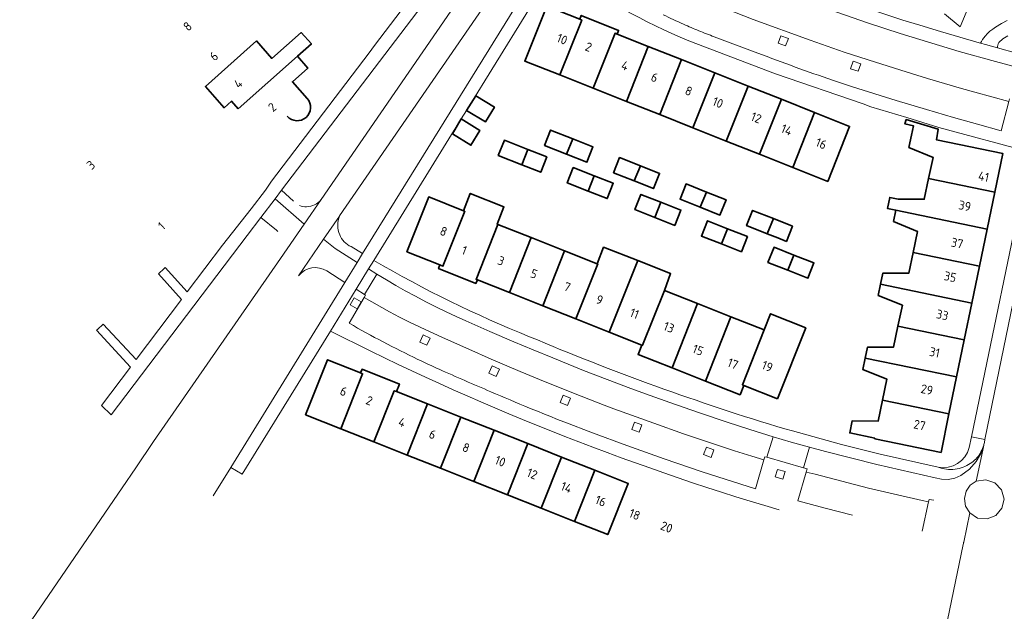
# Model space of a CAD drawing. Extents: x 150256 to 156914, y 461459 to 469481.
# Tile 518 of 656: x 153994 to 154143, y 467653 to 467742. Entities that reach past the tile are written whole.
import ezdxf
from ezdxf.enums import TextEntityAlignment as Align

# ---------------------------------------------------------------- set-up
doc = ezdxf.new("R2010")
doc.units = 0
doc.header["$LTSCALE"] = 0.75
for name, color, linetype, lineweight in [('B-RO-GR-BEPLANTING_CULTUUR_BODEMBEDEKKER-GV', 251, 'CONTINUOUS', 18), ('B-RO-GR-GROENVOORZIENING-GV', 251, 'CONTINUOUS', 18), ('B-RO-OG-BEBOUWING-GV', 6, 'CONTINUOUS', 35), ('B-RO-OG-BEBOUWING-T18', 1, 'CONTINUOUS', 18), ('B-RO-OG-TERREIN_CULTUURSCHEIDING-GV', 251, 'CONTINUOUS', 18), ('B-RO-VH-VERHARDING_ASFALT-GV', 251, 'CONTINUOUS', 18), ('B-RO-VH-VERHARDING_BETONSTRAATSTEEN-GV', 251, 'CONTINUOUS', 18), ('B-RO-VH-VERHARDING_TEGEL-GV', 251, 'CONTINUOUS', 18)]:
    doc.layers.add(name, color=color, linetype=linetype, lineweight=lineweight)
doc.styles.add('NLCS-ISO-M200-T18', font='NLCS-ISO.ttf', dxfattribs={"height": 360})

msp = doc.modelspace()

# ---------------------------------------------------------------- linework, layer by layer
at = {"layer": 'B-RO-GR-BEPLANTING_CULTUUR_BODEMBEDEKKER-GV'}
for points in [[(154124.719, 467742.836), (154127.572, 467741.902), (154130.122, 467741.1), (154133.232, 467740.155), (154136.161, 467739.294), (154139.098, 467738.459), (154139.295, 467738.408), (154139.45, 467738.67), (154139.6, 467738.94), (154139.76, 467739.21), (154139.96, 467739.47), (154140.33, 467739.86), (154140.71, 467740.2), (154141.12, 467740.51), (154141.56, 467740.82), (154142.43, 467741.37), (154143.3, 467741.85)], [(154124.719, 467742.836), (154127.572, 467741.902), (154130.122, 467741.1), (154133.232, 467740.155), (154136.161, 467739.294), (154139.098, 467738.459), (154139.295, 467738.408), (154139.45, 467738.67), (154139.6, 467738.94), (154139.76, 467739.21), (154139.96, 467739.47), (154140.33, 467739.86), (154140.71, 467740.2), (154141.12, 467740.51), (154141.56, 467740.82), (154142.43, 467741.37), (154143.3, 467741.85)], [(154137.39, 467743.616), (154136.203, 467740.869), (154133.826, 467742.851)], [(154137.39, 467743.616), (154136.203, 467740.869), (154133.826, 467742.851)]]:
    msp.add_lwpolyline(points, dxfattribs=at)
at = {"layer": 'B-RO-GR-GROENVOORZIENING-GV'}
for points in [[(154108.76, 467738.414), (154109.885, 467737.995), (154110.304, 467739.12), (154109.18, 467739.539)], [(154108.76, 467738.414), (154109.885, 467737.995), (154110.304, 467739.12), (154109.18, 467739.539)], [(154119.69, 467734.551), (154120.826, 467734.162), (154121.214, 467735.298), (154120.079, 467735.686)], [(154119.69, 467734.551), (154120.826, 467734.162), (154121.214, 467735.298), (154120.079, 467735.686)], [(154044.201, 467698.93), (154045.241, 467698.331), (154045.839, 467699.373), (154044.799, 467699.97)], [(154044.201, 467698.93), (154045.241, 467698.331), (154045.839, 467699.373), (154044.799, 467699.97)], [(154054.698, 467693.303), (154055.788, 467692.802), (154056.289, 467693.894), (154055.199, 467694.394)], [(154054.698, 467693.303), (154055.788, 467692.802), (154056.289, 467693.894), (154055.199, 467694.394)], [(154065.139, 467688.622), (154066.23, 467688.12), (154066.731, 467689.212), (154065.641, 467689.712)], [(154065.139, 467688.622), (154066.23, 467688.12), (154066.731, 467689.212), (154065.641, 467689.712)], [(154075.854, 467684.168), (154076.963, 467683.71), (154077.421, 467684.82), (154076.312, 467685.278)], [(154075.854, 467684.168), (154076.963, 467683.71), (154077.421, 467684.82), (154076.312, 467685.278)], [(154086.667, 467680.093), (154087.792, 467679.677), (154088.208, 467680.803), (154087.083, 467681.218)], [(154086.667, 467680.093), (154087.792, 467679.677), (154088.208, 467680.803), (154087.083, 467681.218)], [(154097.51, 467676.31), (154098.635, 467675.894), (154099.051, 467677.021), (154097.926, 467677.436)], [(154097.51, 467676.31), (154098.635, 467675.894), (154099.051, 467677.021), (154097.926, 467677.436)], [(154108.314, 467672.933), (154109.466, 467672.596), (154109.802, 467673.749), (154108.651, 467674.085)], [(154108.314, 467672.933), (154109.466, 467672.596), (154109.802, 467673.749), (154108.651, 467674.085)]]:
    msp.add_lwpolyline(points, close=True, dxfattribs=at)
at = {"layer": 'B-RO-OG-BEBOUWING-GV'}
for points in [[(154075.836, 467733.609), (154079.131, 467741.897), (154078.821, 467742.021), (154073.857, 467744.009), (154070.547, 467735.711)], [(154075.836, 467733.609), (154079.131, 467741.897), (154078.821, 467742.021), (154073.857, 467744.009), (154070.547, 467735.711)], [(154078.821, 467742.021), (154079.131, 467741.897), (154075.836, 467733.609), (154080.854, 467731.614), (154084.153, 467739.912), (154084.473, 467739.785), (154084.702, 467740.344), (154079.047, 467742.587)], [(154078.821, 467742.021), (154079.131, 467741.897), (154075.836, 467733.609), (154080.854, 467731.614), (154084.153, 467739.912), (154084.473, 467739.785), (154084.702, 467740.344), (154079.047, 467742.587)], [(154027.318, 467728.507), (154036.243, 467736.433), (154038.349, 467738.303), (154036.81, 467740.009), (154032.385, 467736.101), (154030.054, 467738.739), (154022.374, 467731.844), (154025.179, 467728.667), (154026.301, 467729.658)], [(154027.318, 467728.507), (154036.243, 467736.433), (154038.349, 467738.303), (154036.81, 467740.009), (154032.385, 467736.101), (154030.054, 467738.739), (154022.374, 467731.844), (154025.179, 467728.667), (154026.301, 467729.658)], [(154080.854, 467731.614), (154085.873, 467729.619), (154089.172, 467737.918), (154084.473, 467739.785), (154084.153, 467739.912)], [(154080.854, 467731.614), (154085.873, 467729.619), (154089.172, 467737.918), (154084.473, 467739.785), (154084.153, 467739.912)], [(154090.891, 467727.625), (154094.19, 467735.924), (154089.172, 467737.918), (154085.873, 467729.619)], [(154090.891, 467727.625), (154094.19, 467735.924), (154089.172, 467737.918), (154085.873, 467729.619)], [(154094.19, 467735.924), (154090.891, 467727.625), (154095.909, 467725.63), (154099.208, 467733.93)], [(154094.19, 467735.924), (154090.891, 467727.625), (154095.909, 467725.63), (154099.208, 467733.93)], [(154095.909, 467725.63), (154100.927, 467723.636), (154104.227, 467731.936), (154099.208, 467733.93)], [(154095.909, 467725.63), (154100.927, 467723.636), (154104.227, 467731.936), (154099.208, 467733.93)], [(154104.227, 467731.936), (154100.927, 467723.636), (154105.946, 467721.641), (154109.245, 467729.942)], [(154104.227, 467731.936), (154100.927, 467723.636), (154105.946, 467721.641), (154109.245, 467729.942)], [(154061.767, 467728.261), (154064.604, 467726.521), (154065.959, 467728.752), (154063.151, 467730.463)], [(154061.767, 467728.261), (154064.604, 467726.521), (154065.959, 467728.752), (154063.151, 467730.463)], [(154110.964, 467719.647), (154114.264, 467727.948), (154109.245, 467729.942), (154105.946, 467721.641)], [(154110.964, 467719.647), (154114.264, 467727.948), (154109.245, 467729.942), (154105.946, 467721.641)], [(154060.962, 467726.962), (154059.623, 467724.741), (154062.415, 467723.004), (154063.777, 467725.209)], [(154060.962, 467726.962), (154059.623, 467724.741), (154062.415, 467723.004), (154063.777, 467725.209)], [(154114.264, 467727.948), (154110.964, 467719.647), (154116.234, 467717.552), (154119.534, 467725.854)], [(154114.264, 467727.948), (154110.964, 467719.647), (154116.234, 467717.552), (154119.534, 467725.854)], [(154131.459, 467717.994), (154141.436, 467715.939), (154142.638, 467721.765), (154132.637, 467723.835), (154132.913, 467725.414), (154128.074, 467726.882), (154127.871, 467726.214), (154129.17, 467725.942), (154128.872, 467724.519), (154128.483, 467722.661), (154132.12, 467721.152)], [(154131.459, 467717.994), (154141.436, 467715.939), (154142.638, 467721.765), (154132.637, 467723.835), (154132.913, 467725.414), (154128.074, 467726.882), (154127.871, 467726.214), (154129.17, 467725.942), (154128.872, 467724.519), (154128.483, 467722.661), (154132.12, 467721.152)], [(154076.815, 467721.668), (154077.799, 467723.945), (154074.437, 467725.277), (154073.529, 467722.971)], [(154076.815, 467721.668), (154077.799, 467723.945), (154074.437, 467725.277), (154073.529, 467722.971)], [(154070.076, 467720.068), (154070.99, 467722.372), (154067.464, 467723.766), (154066.551, 467721.462)], [(154070.076, 467720.068), (154070.99, 467722.372), (154067.464, 467723.766), (154066.551, 467721.462)], [(154076.815, 467721.668), (154079.91, 467720.441), (154080.826, 467722.745), (154077.799, 467723.945)], [(154076.815, 467721.668), (154079.91, 467720.441), (154080.826, 467722.745), (154077.799, 467723.945)], [(154070.99, 467722.372), (154070.076, 467720.068), (154072.942, 467718.934), (154073.85, 467721.241)], [(154070.99, 467722.372), (154070.076, 467720.068), (154072.942, 467718.934), (154073.85, 467721.241)], [(154087.976, 467719.901), (154084.845, 467721.143), (154083.934, 467718.838), (154087.016, 467717.615)], [(154087.976, 467719.901), (154084.845, 467721.143), (154083.934, 467718.838), (154087.016, 467717.615)], [(154080.114, 467716.082), (154081.029, 467718.385), (154077.864, 467719.627), (154076.956, 467717.321)], [(154080.114, 467716.082), (154081.029, 467718.385), (154077.864, 467719.627), (154076.956, 467717.321)], [(154087.016, 467717.615), (154089.946, 467716.453), (154090.862, 467718.756), (154087.976, 467719.901)], [(154087.016, 467717.615), (154089.946, 467716.453), (154090.862, 467718.756), (154087.976, 467719.901)], [(154080.114, 467716.082), (154082.982, 467714.956), (154083.883, 467717.265), (154081.029, 467718.385)], [(154080.114, 467716.082), (154082.982, 467714.956), (154083.883, 467717.265), (154081.029, 467718.385)], [(154126.514, 467713.193), (154140.285, 467710.356), (154141.436, 467715.939), (154131.459, 467717.994), (154130.8, 467714.842), (154126.867, 467714.867), (154125.59, 467715.13), (154125.245, 467713.455)], [(154126.514, 467713.193), (154140.285, 467710.356), (154141.436, 467715.939), (154131.459, 467717.994), (154130.8, 467714.842), (154126.867, 467714.867), (154125.59, 467715.13), (154125.245, 467713.455)], [(154097.932, 467715.942), (154094.879, 467717.152), (154093.971, 467714.845), (154097.019, 467713.638)], [(154097.932, 467715.942), (154094.879, 467717.152), (154093.971, 467714.845), (154097.019, 467713.638)], [(154057.724, 467704.928), (154058.181, 467704.744), (154061.477, 467713.047), (154061.282, 467713.124), (154056.06, 467715.196), (154052.763, 467706.922)], [(154057.724, 467704.928), (154058.181, 467704.744), (154061.477, 467713.047), (154061.282, 467713.124), (154056.06, 467715.196), (154052.763, 467706.922)], [(154057.724, 467704.928), (154057.535, 467704.388), (154063.166, 467702.145), (154063.392, 467702.679), (154063.202, 467702.754), (154066.497, 467711.055), (154066.358, 467711.11), (154067.395, 467713.725), (154062.32, 467715.739), (154061.282, 467713.124), (154061.477, 467713.047), (154058.181, 467704.744)], [(154057.724, 467704.928), (154057.535, 467704.388), (154063.166, 467702.145), (154063.392, 467702.679), (154063.202, 467702.754), (154066.497, 467711.055), (154066.358, 467711.11), (154067.395, 467713.725), (154062.32, 467715.739), (154061.282, 467713.124), (154061.477, 467713.047), (154058.181, 467704.744)], [(154090.155, 467712.097), (154091.071, 467714.4), (154088.065, 467715.589), (154087.153, 467713.284)], [(154090.155, 467712.097), (154091.071, 467714.4), (154088.065, 467715.589), (154087.153, 467713.284)], [(154097.019, 467713.638), (154099.981, 467712.464), (154100.896, 467714.768), (154097.932, 467715.942)], [(154097.019, 467713.638), (154099.981, 467712.464), (154100.896, 467714.768), (154097.932, 467715.942)], [(154091.071, 467714.4), (154090.155, 467712.097), (154093.174, 467710.903), (154094.084, 467713.208)], [(154091.071, 467714.4), (154090.155, 467712.097), (154093.174, 467710.903), (154094.084, 467713.208)], [(154108.038, 467711.92), (154104.9, 467713.171), (154103.994, 467710.867), (154107.086, 467709.643)], [(154108.038, 467711.92), (154104.9, 467713.171), (154103.994, 467710.867), (154107.086, 467709.643)], [(154140.285, 467710.356), (154126.514, 467713.193), (154126.159, 467711.505), (154129.779, 467709.978), (154129.129, 467706.834), (154139.133, 467704.773)], [(154140.285, 467710.356), (154126.514, 467713.193), (154126.159, 467711.505), (154129.779, 467709.978), (154129.129, 467706.834), (154139.133, 467704.773)], [(154108.686, 467709.009), (154110.005, 467708.487), (154110.909, 467710.776), (154108.038, 467711.92), (154107.086, 467709.643)], [(154108.686, 467709.009), (154110.005, 467708.487), (154110.909, 467710.776), (154108.038, 467711.92), (154107.086, 467709.643)], [(154066.497, 467711.055), (154063.202, 467702.754), (154063.392, 467702.679), (154068.222, 467700.764), (154071.517, 467709.063)], [(154066.497, 467711.055), (154063.202, 467702.754), (154063.392, 467702.679), (154068.222, 467700.764), (154071.517, 467709.063)], [(154101.106, 467710.408), (154098.081, 467711.595), (154097.177, 467709.287), (154100.19, 467708.104)], [(154101.106, 467710.408), (154098.081, 467711.595), (154097.177, 467709.287), (154100.19, 467708.104)], [(154100.19, 467708.104), (154103.207, 467706.92), (154104.115, 467709.226), (154101.106, 467710.408)], [(154100.19, 467708.104), (154103.207, 467706.92), (154104.115, 467709.226), (154101.106, 467710.408)], [(154073.242, 467698.774), (154076.537, 467707.072), (154071.517, 467709.063), (154068.222, 467700.764)], [(154073.242, 467698.774), (154076.537, 467707.072), (154071.517, 467709.063), (154068.222, 467700.764)], [(154081.475, 467705.112), (154081.557, 467705.08), (154078.261, 467696.784), (154083.281, 467694.793), (154086.576, 467703.089), (154087.57, 467705.591), (154082.428, 467707.613)], [(154081.475, 467705.112), (154081.557, 467705.08), (154078.261, 467696.784), (154083.281, 467694.793), (154086.576, 467703.089), (154087.57, 467705.591), (154082.428, 467707.613)], [(154111.145, 467706.428), (154108.135, 467707.611), (154107.227, 467705.305), (154110.229, 467704.124)], [(154111.145, 467706.428), (154108.135, 467707.611), (154107.227, 467705.305), (154110.229, 467704.124)], [(154078.261, 467696.784), (154081.557, 467705.08), (154081.475, 467705.112), (154076.537, 467707.072), (154073.242, 467698.774)], [(154078.261, 467696.784), (154081.557, 467705.08), (154081.475, 467705.112), (154076.537, 467707.072), (154073.242, 467698.774)], [(154111.145, 467706.428), (154110.229, 467704.124), (154113.251, 467702.936), (154114.154, 467705.245)], [(154111.145, 467706.428), (154110.229, 467704.124), (154113.251, 467702.936), (154114.154, 467705.245)], [(154124.21, 467702.03), (154137.982, 467699.19), (154139.133, 467704.773), (154129.129, 467706.834), (154128.479, 467703.694), (154124.556, 467703.708)], [(154124.21, 467702.03), (154137.982, 467699.19), (154139.133, 467704.773), (154129.129, 467706.834), (154128.479, 467703.694), (154124.556, 467703.708)], [(154091.591, 467701.099), (154092.536, 467703.638), (154087.57, 467705.591), (154086.576, 467703.089), (154083.281, 467694.793), (154088.202, 467692.842), (154088.3, 467692.803)], [(154091.591, 467701.099), (154092.536, 467703.638), (154087.57, 467705.591), (154086.576, 467703.089), (154083.281, 467694.793), (154088.202, 467692.842), (154088.3, 467692.803)], [(154137.982, 467699.19), (154124.21, 467702.03), (154123.861, 467700.333), (154127.493, 467698.84), (154126.823, 467695.671), (154136.83, 467693.607)], [(154137.982, 467699.19), (154124.21, 467702.03), (154123.861, 467700.333), (154127.493, 467698.84), (154126.823, 467695.671), (154136.83, 467693.607)], [(154091.591, 467701.099), (154088.3, 467692.803), (154088.202, 467692.842), (154087.64, 467691.424), (154092.759, 467689.4), (154093.32, 467690.813), (154096.615, 467699.106)], [(154091.591, 467701.099), (154088.3, 467692.803), (154088.202, 467692.842), (154087.64, 467691.424), (154092.759, 467689.4), (154093.32, 467690.813), (154096.615, 467699.106)], [(154101.633, 467697.115), (154096.615, 467699.106), (154093.32, 467690.813), (154092.759, 467689.4), (154097.78, 467687.416)], [(154101.633, 467697.115), (154096.615, 467699.106), (154093.32, 467690.813), (154092.759, 467689.4), (154097.78, 467687.416)], [(154101.633, 467697.115), (154097.78, 467687.416), (154103.011, 467685.348), (154103.575, 467686.76), (154103.364, 467686.844), (154106.652, 467695.121)], [(154101.633, 467697.115), (154097.78, 467687.416), (154103.011, 467685.348), (154103.575, 467686.76), (154103.364, 467686.844), (154106.652, 467695.121)], [(154108.655, 467684.733), (154112.927, 467695.439), (154107.583, 467697.559), (154106.652, 467695.121), (154103.364, 467686.844), (154103.575, 467686.76)], [(154108.655, 467684.733), (154112.927, 467695.439), (154107.583, 467697.559), (154106.652, 467695.121), (154103.364, 467686.844), (154103.575, 467686.76)], [(154121.884, 467690.87), (154135.679, 467688.024), (154136.83, 467693.607), (154126.823, 467695.671), (154126.162, 467692.542), (154122.238, 467692.532)], [(154121.884, 467690.87), (154135.679, 467688.024), (154136.83, 467693.607), (154126.823, 467695.671), (154126.162, 467692.542), (154122.238, 467692.532)], [(154135.679, 467688.024), (154121.884, 467690.87), (154121.523, 467689.173), (154125.172, 467687.678), (154124.516, 467684.506), (154134.527, 467682.441)], [(154135.679, 467688.024), (154121.884, 467690.87), (154121.523, 467689.173), (154125.172, 467687.678), (154124.516, 467684.506), (154134.527, 467682.441)], [(154042.775, 467680.219), (154046.073, 467688.516), (154045.76, 467688.64), (154040.799, 467690.613), (154037.488, 467682.317)], [(154042.775, 467680.219), (154046.073, 467688.516), (154045.76, 467688.64), (154040.799, 467690.613), (154037.488, 467682.317)], [(154045.76, 467688.64), (154046.073, 467688.516), (154042.775, 467680.219), (154047.793, 467678.228), (154050.863, 467685.95), (154051.175, 467685.826), (154051.64, 467686.961), (154045.988, 467689.197)], [(154045.76, 467688.64), (154046.073, 467688.516), (154042.775, 467680.219), (154047.793, 467678.228), (154050.863, 467685.95), (154051.175, 467685.826), (154051.64, 467686.961), (154045.988, 467689.197)], [(154051.175, 467685.826), (154050.863, 467685.95), (154047.793, 467678.228), (154052.813, 467676.236), (154055.883, 467683.96)], [(154051.175, 467685.826), (154050.863, 467685.95), (154047.793, 467678.228), (154052.813, 467676.236), (154055.883, 467683.96)], [(154052.813, 467676.236), (154057.833, 467674.244), (154060.903, 467681.97), (154055.883, 467683.96)], [(154052.813, 467676.236), (154057.833, 467674.244), (154060.903, 467681.97), (154055.883, 467683.96)], [(154134.527, 467682.441), (154124.516, 467684.506), (154123.867, 467681.367), (154119.922, 467681.39), (154119.568, 467679.575), (154123.333, 467678.783), (154123.326, 467678.689), (154133.329, 467676.631)], [(154134.527, 467682.441), (154124.516, 467684.506), (154123.867, 467681.367), (154119.922, 467681.39), (154119.568, 467679.575), (154123.333, 467678.783), (154123.326, 467678.689), (154133.329, 467676.631)], [(154062.852, 467672.253), (154065.924, 467679.98), (154060.903, 467681.97), (154057.833, 467674.244)], [(154062.852, 467672.253), (154065.924, 467679.98), (154060.903, 467681.97), (154057.833, 467674.244)], [(154071.014, 467677.963), (154065.924, 467679.98), (154062.852, 467672.253), (154067.941, 467670.233)], [(154071.014, 467677.963), (154065.924, 467679.98), (154062.852, 467672.253), (154067.941, 467670.233)], [(154073.03, 467668.214), (154076.103, 467675.946), (154071.014, 467677.963), (154067.941, 467670.233)], [(154073.03, 467668.214), (154076.103, 467675.946), (154071.014, 467677.963), (154067.941, 467670.233)], [(154081.123, 467673.956), (154076.103, 467675.946), (154073.03, 467668.214), (154078.049, 467666.222)], [(154081.123, 467673.956), (154076.103, 467675.946), (154073.03, 467668.214), (154078.049, 467666.222)], [(154081.123, 467673.956), (154078.049, 467666.222), (154083.068, 467664.231), (154086.143, 467671.967)], [(154081.123, 467673.956), (154078.049, 467666.222), (154083.068, 467664.231), (154086.143, 467671.967)]]:
    msp.add_lwpolyline(points, close=True, dxfattribs=at)
msp.add_lwpolyline([(154037.729, 467730.07), (154035.493, 467732.592), (154037.819, 467734.655), (154036.243, 467736.433)], dxfattribs=at)
msp.add_lwpolyline([(154037.729, 467730.07), (154035.493, 467732.592), (154037.819, 467734.655), (154036.243, 467736.433)], dxfattribs=at)
msp.add_lwpolyline([(154034.689, 467727.383, 0.9975647), (154037.729, 467730.07)], format="xyb", dxfattribs=at)
msp.add_lwpolyline([(154034.689, 467727.383, 0.9975647), (154037.729, 467730.07)], format="xyb", dxfattribs=at)
at = {"layer": 'B-RO-OG-TERREIN_CULTUURSCHEIDING-GV'}
for points in [[(154069.821, 467763.551), (154033.839, 467716.215), (154035.647, 467714.541)], [(154069.821, 467763.551), (154033.839, 467716.215), (154035.647, 467714.541)], [(154039.818, 467714.813), (154070.478, 467759.431)], [(154039.818, 467714.813), (154070.478, 467759.431)], [(154073.236, 467756.844), (154042.599, 467712.348), (154042.586, 467712.313)], [(154073.236, 467756.844), (154042.599, 467712.348), (154042.586, 467712.313)], [(154044.348, 467707.696), (154046.056, 467706.64), (154077.445, 467757.346)], [(154044.348, 467707.696), (154046.056, 467706.64), (154077.445, 467757.346)], [(154143.3, 467741.85), (154142.43, 467741.37), (154141.56, 467740.82), (154141.12, 467740.51), (154140.71, 467740.2), (154140.33, 467739.86), (154139.96, 467739.47), (154139.76, 467739.21), (154139.6, 467738.94), (154139.45, 467738.67), (154139.295, 467738.408), (154140.059, 467738.206), (154141.821, 467737.72), (154141.86, 467737.891), (154141.897, 467738.1), (154141.953, 467738.302), (154142.054, 467738.488), (154142.67, 467739.083), (154143.393, 467739.512)], [(154143.3, 467741.85), (154142.43, 467741.37), (154141.56, 467740.82), (154141.12, 467740.51), (154140.71, 467740.2), (154140.33, 467739.86), (154139.96, 467739.47), (154139.76, 467739.21), (154139.6, 467738.94), (154139.45, 467738.67), (154139.295, 467738.408), (154140.059, 467738.206), (154141.821, 467737.72), (154141.86, 467737.891), (154141.897, 467738.1), (154141.953, 467738.302), (154142.054, 467738.488), (154142.67, 467739.083), (154143.393, 467739.512)], [(154143.393, 467739.512), (154142.67, 467739.083), (154142.054, 467738.488), (154141.953, 467738.302), (154141.897, 467738.1), (154141.86, 467737.891), (154141.821, 467737.72), (154144.724, 467736.918)], [(154143.393, 467739.512), (154142.67, 467739.083), (154142.054, 467738.488), (154141.953, 467738.302), (154141.897, 467738.1), (154141.86, 467737.891), (154141.821, 467737.72), (154144.724, 467736.918)], [(154043.411, 467702.309), (154040.677, 467704.049)], [(154043.411, 467702.309), (154040.677, 467704.049)], [(154023.556, 467670.083), (154026.186, 467674.351), (154043.411, 467702.309)], [(154023.556, 467670.083), (154026.186, 467674.351), (154043.411, 467702.309)]]:
    msp.add_lwpolyline(points, dxfattribs=at)
for points in [[(154038.84, 467714.023, 0.1063354), (154039.818, 467714.813)], [(154038.84, 467714.023, 0.1063354), (154039.818, 467714.813)], [(154036.544, 467713.91, 0.1065808), (154037.623, 467713.713)], [(154036.544, 467713.91, 0.1065808), (154037.623, 467713.713)], [(154037.623, 467713.713, 0.1083409), (154038.84, 467714.023)], [(154037.623, 467713.713, 0.1083409), (154038.84, 467714.023)], [(154042.586, 467712.313, 0.0993342), (154042.337, 467710.915)], [(154042.586, 467712.313, 0.0993342), (154042.337, 467710.915)], [(154042.337, 467710.915, 0.096092), (154042.625, 467709.499)], [(154042.337, 467710.915, 0.096092), (154042.625, 467709.499)], [(154042.625, 467709.499, 0.0946078), (154043.316, 467708.434)], [(154042.625, 467709.499, 0.0946078), (154043.316, 467708.434)], [(154043.316, 467708.434, 0.0949239), (154044.348, 467707.696)], [(154043.316, 467708.434, 0.0949239), (154044.348, 467707.696)], [(154040.677, 467704.049, 0.3741958), (154036.42, 467703.308)], [(154040.677, 467704.049, 0.3741958), (154036.42, 467703.308)]]:
    msp.add_lwpolyline(points, format="xyb", dxfattribs=at)
at = {"layer": 'B-RO-VH-VERHARDING_ASFALT-GV'}
msp.add_lwpolyline([(154036.42, 467703.308), (154040.198, 467708.835), (154042.586, 467712.313), (154042.599, 467712.348), (154073.236, 467756.844), (154076.017, 467760.87), (154072.994, 467762.958), (154070.478, 467759.431), (154039.818, 467714.813), (154037.256, 467711.079), (154033.71, 467705.912), (154014.561, 467678.267), (154011.876, 467674.31), (154009.813, 467671.27), (154000, 467656.945), (153976.291, 467622.334), (153973.758, 467618.679), (153971.447, 467615.337)], dxfattribs=at)
msp.add_lwpolyline([(154036.42, 467703.308), (154040.198, 467708.835), (154042.586, 467712.313), (154042.599, 467712.348), (154073.236, 467756.844), (154076.017, 467760.87), (154072.994, 467762.958), (154070.478, 467759.431), (154039.818, 467714.813), (154037.256, 467711.079), (154033.71, 467705.912), (154014.561, 467678.267), (154011.876, 467674.31), (154009.813, 467671.27), (154000, 467656.945), (153976.291, 467622.334), (153973.758, 467618.679), (153971.447, 467615.337)], dxfattribs=at)
at = {"layer": 'B-RO-VH-VERHARDING_BETONSTRAATSTEEN-GV'}
for points in [[(154081.481, 467760.097), (154081.325, 467759.884), (154078.611, 467756.383), (154079.812, 467755.39), (154079.53, 467754.938), (154082.309, 467753.057), (154083.856, 467752.062), (154085.416, 467751.093), (154086.998, 467750.155), (154087.976, 467749.599), (154090.442, 467748.288), (154093.42, 467746.808), (154096.425, 467745.408), (154097.94, 467744.742), (154104.989, 467741.995), (154113.58, 467738.848), (154115.278, 467738.239), (154118.691, 467737.062), (154123.429, 467735.528), (154128.078, 467734.066), (154131.296, 467733.075), (154136.434, 467731.577), (154138.434, 467731.013), (154143.56, 467729.608)], [(154081.481, 467760.097), (154081.325, 467759.884), (154078.611, 467756.383), (154079.812, 467755.39), (154079.53, 467754.938), (154082.309, 467753.057), (154083.856, 467752.062), (154085.416, 467751.093), (154086.998, 467750.155), (154087.976, 467749.599), (154090.442, 467748.288), (154093.42, 467746.808), (154096.425, 467745.408), (154097.94, 467744.742), (154104.989, 467741.995), (154113.58, 467738.848), (154115.278, 467738.239), (154118.691, 467737.062), (154123.429, 467735.528), (154128.078, 467734.066), (154131.296, 467733.075), (154136.434, 467731.577), (154138.434, 467731.013), (154143.56, 467729.608)], [(154151.245, 467733.098), (154147.544, 467734.032), (154141.56, 467735.635), (154136.073, 467737.171), (154131.924, 467738.39), (154127.152, 467739.87), (154122.378, 467741.421), (154117.629, 467743.077), (154101.561, 467748.999)], [(154151.245, 467733.098), (154147.544, 467734.032), (154141.56, 467735.635), (154136.073, 467737.171), (154131.924, 467738.39), (154127.152, 467739.87), (154122.378, 467741.421), (154117.629, 467743.077), (154101.561, 467748.999)], [(154116.98, 467732.822), (154119.979, 467731.835), (154126.541, 467729.778), (154131.158, 467728.375), (154135.198, 467727.19), (154138.804, 467726.172), (154142.422, 467725.19), (154143.56, 467729.608), (154138.434, 467731.013), (154136.434, 467731.577), (154131.296, 467733.075), (154128.078, 467734.066), (154123.429, 467735.528), (154118.691, 467737.062), (154115.278, 467738.239), (154113.58, 467738.848), (154104.989, 467741.995)], [(154116.98, 467732.822), (154119.979, 467731.835), (154126.541, 467729.778), (154131.158, 467728.375), (154135.198, 467727.19), (154138.804, 467726.172), (154142.422, 467725.19), (154143.56, 467729.608), (154138.434, 467731.013), (154136.434, 467731.577), (154131.296, 467733.075), (154128.078, 467734.066), (154123.429, 467735.528), (154118.691, 467737.062), (154115.278, 467738.239), (154113.58, 467738.848), (154104.989, 467741.995)], [(154095.265, 467738.761), (154108.356, 467733.784), (154121.589, 467729.257), (154122.731, 467728.817), (154128.161, 467727.169), (154133.001, 467725.701), (154146.799, 467721.98), (154148.807, 467721.626), (154148.892, 467722.039), (154149.068, 467722.685)], [(154095.265, 467738.761), (154108.356, 467733.784), (154121.589, 467729.257), (154122.731, 467728.817), (154128.161, 467727.169), (154133.001, 467725.701), (154146.799, 467721.98), (154148.807, 467721.626), (154148.892, 467722.039), (154149.068, 467722.685)], [(154099.116, 467739.371), (154105.69, 467736.907)], [(154105.69, 467736.907), (154099.116, 467739.371)], [(154099.116, 467739.371), (154105.69, 467736.907)], [(154105.69, 467736.907), (154099.116, 467739.371)], [(154143.667, 467730.019), (154143.56, 467729.608), (154142.422, 467725.19), (154138.804, 467726.172), (154135.198, 467727.19), (154131.158, 467728.375), (154126.541, 467729.778), (154119.979, 467731.835), (154116.98, 467732.822)], [(154143.667, 467730.019), (154143.56, 467729.608), (154142.422, 467725.19), (154138.804, 467726.172), (154135.198, 467727.19), (154131.158, 467728.375), (154126.541, 467729.778), (154119.979, 467731.835), (154116.98, 467732.822)], [(154149.068, 467722.685), (154148.892, 467722.039), (154148.807, 467721.626), (154139.946, 467678.578), (154139.913, 467678.418)], [(154149.068, 467722.685), (154148.892, 467722.039), (154148.807, 467721.626), (154139.946, 467678.578), (154139.913, 467678.418)], [(154035.647, 467714.541), (154033.839, 467716.215), (154032.891, 467714.937), (154037.256, 467711.079), (154039.818, 467714.813)], [(154035.647, 467714.541), (154033.839, 467716.215), (154032.891, 467714.937), (154037.256, 467711.079), (154039.818, 467714.813)], [(154033.71, 467705.912), (154037.256, 467711.079), (154032.891, 467714.937), (154030.74, 467712.102), (154033.078, 467710.159), (154033.28, 467709.984)], [(154033.71, 467705.912), (154037.256, 467711.079), (154032.891, 467714.937), (154030.74, 467712.102), (154033.078, 467710.159), (154033.28, 467709.984)], [(154042.586, 467712.313), (154040.198, 467708.835)], [(154042.586, 467712.313), (154040.198, 467708.835)], [(154045.247, 467705.311), (154041.94, 467707.422), (154040.198, 467708.835), (154036.42, 467703.308)], [(154045.247, 467705.311), (154041.94, 467707.422), (154040.198, 467708.835), (154036.42, 467703.308)], [(154040.198, 467708.835), (154041.94, 467707.422), (154045.247, 467705.311), (154046.056, 467706.64), (154044.348, 467707.696)], [(154040.198, 467708.835), (154041.94, 467707.422), (154045.247, 467705.311), (154046.056, 467706.64), (154044.348, 467707.696)], [(154040.677, 467704.049), (154043.411, 467702.309), (154045.247, 467705.311)], [(154040.677, 467704.049), (154043.411, 467702.309), (154045.247, 467705.311)], [(154047.789, 467705.618), (154046.985, 467704.328), (154048.229, 467703.546), (154049.678, 467702.671), (154051.091, 467701.844), (154052.513, 467701.039), (154054.047, 467700.204), (154055.593, 467699.391), (154057.136, 467698.608), (154058.687, 467697.853), (154060.167, 467697.159), (154061.656, 467696.488), (154065.269, 467694.911), (154068.891, 467693.351), (154071.825, 467692.111), (154074.771, 467690.893), (154077.082, 467689.951), (154079.407, 467689.026), (154082.958, 467687.648), (154086.522, 467686.302), (154089.469, 467685.213), (154092.429, 467684.155), (154096.731, 467682.666), (154101.051, 467681.217), (154104.509, 467680.097), (154107.985, 467679.013), (154110.74, 467678.204), (154113.505, 467677.422), (154115.909, 467676.777), (154123.638, 467674.804), (154132.442, 467672.826), (154133.416, 467672.586), (154134.42, 467672.568), (154135.402, 467672.759), (154136.322, 467673.159), (154137.602, 467674.097), (154138.651, 467675.284), (154139.62, 467676.993), (154139.77, 467677.715), (154139.7, 467677.493)], [(154047.789, 467705.618), (154046.985, 467704.328), (154048.229, 467703.546), (154049.678, 467702.671), (154051.091, 467701.844), (154052.513, 467701.039), (154054.047, 467700.204), (154055.593, 467699.391), (154057.136, 467698.608), (154058.687, 467697.853), (154060.167, 467697.159), (154061.656, 467696.488), (154065.269, 467694.911), (154068.891, 467693.351), (154071.825, 467692.111), (154074.771, 467690.893), (154077.082, 467689.951), (154079.407, 467689.026), (154082.958, 467687.648), (154086.522, 467686.302), (154089.469, 467685.213), (154092.429, 467684.155), (154096.731, 467682.666), (154101.051, 467681.217), (154104.509, 467680.097), (154107.985, 467679.013), (154110.74, 467678.204), (154113.505, 467677.422), (154115.909, 467676.777), (154123.638, 467674.804), (154132.442, 467672.826), (154133.416, 467672.586), (154134.42, 467672.568), (154135.402, 467672.759), (154136.322, 467673.159), (154137.602, 467674.097), (154138.651, 467675.284), (154139.62, 467676.993), (154139.77, 467677.715), (154139.7, 467677.493)], [(154044.043, 467696.134), (154046.305, 467700.044), (154046.525, 467700.394), (154046.371, 467700.488), (154045.105, 467701.262), (154041.219, 467694.954)], [(154044.043, 467696.134), (154046.305, 467700.044), (154046.525, 467700.394), (154046.371, 467700.488), (154045.105, 467701.262), (154041.219, 467694.954)], [(154046.305, 467700.044), (154044.043, 467696.134)], [(154046.305, 467700.044), (154044.043, 467696.134)], [(154076.563, 467681.198), (154080.738, 467679.586), (154085.93, 467677.664), (154091.589, 467675.647), (154097.273, 467673.7), (154105.325, 467671.157), (154106.599, 467675.513), (154104.771, 467676.07), (154102.176, 467676.893), (154097.482, 467678.426), (154094.478, 467679.457), (154090.007, 467681.039), (154083.967, 467683.235), (154082.491, 467683.795), (154079.033, 467685.128), (154073.616, 467687.302), (154069.847, 467688.871), (154065.451, 467690.737), (154062.082, 467692.199), (154058.567, 467693.782), (154056.265, 467694.839), (154053.171, 467696.311), (154051.651, 467697.066), (154050.9, 467697.457), (154050.149, 467697.853), (154046.305, 467700.044)], [(154076.563, 467681.198), (154080.738, 467679.586), (154085.93, 467677.664), (154091.589, 467675.647), (154097.273, 467673.7), (154105.325, 467671.157), (154106.599, 467675.513), (154104.771, 467676.07), (154102.176, 467676.893), (154097.482, 467678.426), (154094.478, 467679.457), (154090.007, 467681.039), (154083.967, 467683.235), (154082.491, 467683.795), (154079.033, 467685.128), (154073.616, 467687.302), (154069.847, 467688.871), (154065.451, 467690.737), (154062.082, 467692.199), (154058.567, 467693.782), (154056.265, 467694.839), (154053.171, 467696.311), (154051.651, 467697.066), (154050.9, 467697.457), (154050.149, 467697.853), (154046.305, 467700.044)], [(154119.979, 467667.153), (154115.834, 467668.215), (154111.707, 467669.346), (154112.973, 467673.679), (154113.113, 467674.164), (154112.599, 467674.312), (154107.046, 467675.913), (154106.763, 467675.995), (154106.599, 467675.513), (154105.325, 467671.157), (154097.273, 467673.7), (154091.589, 467675.647), (154085.93, 467677.664), (154080.738, 467679.586), (154076.563, 467681.198)], [(154119.979, 467667.153), (154115.834, 467668.215), (154111.707, 467669.346), (154112.973, 467673.679), (154113.113, 467674.164), (154112.599, 467674.312), (154107.046, 467675.913), (154106.763, 467675.995), (154106.599, 467675.513), (154105.325, 467671.157), (154097.273, 467673.7), (154091.589, 467675.647), (154085.93, 467677.664), (154080.738, 467679.586), (154076.563, 467681.198)], [(154132.878, 467674.389), (154124.138, 467676.365), (154118.333, 467677.822), (154110.934, 467679.877), (154109.771, 467680.182)], [(154132.878, 467674.389), (154124.138, 467676.365), (154118.333, 467677.822), (154110.934, 467679.877), (154109.771, 467680.182)], [(154139.913, 467678.418), (154139.946, 467678.578), (154137.914, 467678.986), (154137.58, 467677.368)], [(154139.913, 467678.418), (154139.946, 467678.578), (154137.914, 467678.986), (154137.58, 467677.368)], [(154139.806, 467677.851), (154139.77, 467677.715), (154139.62, 467676.993), (154138.647, 467672.288), (154140.078, 467672.524), (154141.451, 467672.057), (154142.442, 467671.004), (154142.825, 467669.604), (154142.509, 467668.213), (154141.589, 467667.128), (154140.269, 467666.59), (154138.851, 467666.724), (154137.656, 467667.502), (154136.745, 467663.103), (154136.734, 467663.035), (154136.704, 467662.879), (154136.669, 467662.722), (154131.109, 467635.786), (154131.107, 467635.773)], [(154139.806, 467677.851), (154139.77, 467677.715), (154139.62, 467676.993), (154138.647, 467672.288), (154140.078, 467672.524), (154141.451, 467672.057), (154142.442, 467671.004), (154142.825, 467669.604), (154142.509, 467668.213), (154141.589, 467667.128), (154140.269, 467666.59), (154138.851, 467666.724), (154137.656, 467667.502), (154136.745, 467663.103), (154136.734, 467663.035), (154136.704, 467662.879), (154136.669, 467662.722), (154131.109, 467635.786), (154131.107, 467635.773)], [(154139.7, 467677.493), (154139.77, 467677.715)], [(154139.7, 467677.493), (154139.77, 467677.715)], [(154139.77, 467677.715), (154139.806, 467677.851)], [(154139.77, 467677.715), (154139.806, 467677.851)], [(154113.505, 467677.422), (154112.599, 467674.312), (154113.113, 467674.164), (154112.973, 467673.679), (154114.354, 467673.337), (154122.38, 467671.23), (154130.465, 467669.377), (154131.455, 467669.173), (154131.549, 467669.547), (154132.23, 467669.431)], [(154113.505, 467677.422), (154112.599, 467674.312), (154113.113, 467674.164), (154112.973, 467673.679), (154114.354, 467673.337), (154122.38, 467671.23), (154130.465, 467669.377), (154131.455, 467669.173), (154131.549, 467669.547), (154132.23, 467669.431)], [(154136.745, 467663.103), (154137.656, 467667.502), (154137.029, 467668.519), (154136.851, 467669.702), (154137.109, 467670.773), (154137.736, 467671.675), (154138.647, 467672.288), (154139.62, 467676.993), (154138.651, 467675.284), (154137.602, 467674.097), (154136.322, 467673.159), (154135.402, 467672.759), (154134.42, 467672.568), (154133.416, 467672.586), (154132.442, 467672.826), (154123.638, 467674.804), (154115.909, 467676.777), (154113.505, 467677.422)], [(154136.745, 467663.103), (154137.656, 467667.502), (154137.029, 467668.519), (154136.851, 467669.702), (154137.109, 467670.773), (154137.736, 467671.675), (154138.647, 467672.288), (154139.62, 467676.993), (154138.651, 467675.284), (154137.602, 467674.097), (154136.322, 467673.159), (154135.402, 467672.759), (154134.42, 467672.568), (154133.416, 467672.586), (154132.442, 467672.826), (154123.638, 467674.804), (154115.909, 467676.777), (154113.505, 467677.422)], [(154130.472, 467664.737), (154131.455, 467669.173), (154130.465, 467669.377), (154122.38, 467671.23), (154114.354, 467673.337), (154112.973, 467673.679), (154111.707, 467669.346)], [(154130.472, 467664.737), (154131.455, 467669.173), (154130.465, 467669.377), (154122.38, 467671.23), (154114.354, 467673.337), (154112.973, 467673.679), (154111.707, 467669.346)]]:
    msp.add_lwpolyline(points, dxfattribs=at)
for points in [[(154076.076, 467749.397, 0.0542099), (154095.265, 467738.761)], [(154076.076, 467749.397, 0.0542099), (154095.265, 467738.761)], [(154091.412, 467742.703, 0.0086829), (154094.494, 467741.262)], [(154094.494, 467741.262, -0.0086829), (154091.412, 467742.703)], [(154091.412, 467742.703, 0.0086829), (154094.494, 467741.262)], [(154094.494, 467741.262, -0.0086829), (154091.412, 467742.703)], [(154094.494, 467741.262, 0.0091512), (154096.789, 467740.279)], [(154096.789, 467740.279, -0.0091512), (154094.494, 467741.262)], [(154094.494, 467741.262, 0.0091512), (154096.789, 467740.279)], [(154096.789, 467740.279, -0.0091512), (154094.494, 467741.262)], [(154096.789, 467740.279, 0.0084777), (154099.116, 467739.371)], [(154099.116, 467739.371, -0.0084777), (154096.789, 467740.279)], [(154096.789, 467740.279, 0.0084777), (154099.116, 467739.371)], [(154099.116, 467739.371, -0.0084777), (154096.789, 467740.279)], [(154105.69, 467736.907, 0.0051665), (154111.315, 467734.81)], [(154111.315, 467734.81, -0.0051665), (154105.69, 467736.907)], [(154105.69, 467736.907, 0.0051665), (154111.315, 467734.81)], [(154111.315, 467734.81, -0.0051665), (154105.69, 467736.907)], [(154111.315, 467734.81, 0.0048971), (154116.98, 467732.822)], [(154116.98, 467732.822, -0.0048971), (154111.315, 467734.81)], [(154111.315, 467734.81, 0.0048971), (154116.98, 467732.822)], [(154116.98, 467732.822, -0.0048971), (154111.315, 467734.81)], [(154039.818, 467714.813, -0.1063354), (154038.84, 467714.023)], [(154039.818, 467714.813, -0.1063354), (154038.84, 467714.023)], [(154037.623, 467713.713, -0.1065808), (154036.544, 467713.91)], [(154037.623, 467713.713, -0.1065808), (154036.544, 467713.91)], [(154038.84, 467714.023, -0.1083409), (154037.623, 467713.713)], [(154038.84, 467714.023, -0.1083409), (154037.623, 467713.713)], [(154042.337, 467710.915, -0.0993342), (154042.586, 467712.313)], [(154042.337, 467710.915, -0.0993342), (154042.586, 467712.313)], [(154042.625, 467709.499, -0.096092), (154042.337, 467710.915)], [(154042.625, 467709.499, -0.096092), (154042.337, 467710.915)], [(154043.316, 467708.434, -0.0946078), (154042.625, 467709.499)], [(154043.316, 467708.434, -0.0946078), (154042.625, 467709.499)], [(154044.348, 467707.696, -0.0949239), (154043.316, 467708.434)], [(154044.348, 467707.696, -0.0949239), (154043.316, 467708.434)], [(154036.42, 467703.308, -0.3741958), (154040.677, 467704.049)], [(154036.42, 467703.308, -0.3741958), (154040.677, 467704.049)], [(154071.267, 467694.109, -0.0368426), (154047.789, 467705.618)], [(154071.267, 467694.109, -0.0368426), (154047.789, 467705.618)], [(154044.043, 467696.134, 0.0086325), (154049.186, 467693.322)], [(154049.186, 467693.322, -0.0086325), (154044.043, 467696.134)], [(154044.043, 467696.134, 0.0086325), (154049.186, 467693.322)], [(154049.186, 467693.322, -0.0086325), (154044.043, 467696.134)], [(154041.219, 467694.954, 0.0460385), (154108.917, 467667.961)], [(154041.219, 467694.954, 0.0460385), (154108.917, 467667.961)], [(154109.771, 467680.182, -0.0268773), (154071.267, 467694.109)], [(154109.771, 467680.182, -0.0268773), (154071.267, 467694.109)], [(154049.186, 467693.322, 0.0082438), (154054.416, 467690.681)], [(154054.416, 467690.681, -0.0082438), (154049.186, 467693.322)], [(154049.186, 467693.322, 0.0082438), (154054.416, 467690.681)], [(154054.416, 467690.681, -0.0082438), (154049.186, 467693.322)], [(154054.416, 467690.681, 0.0081018), (154057.622, 467689.193)], [(154057.622, 467689.193, -0.0081018), (154054.416, 467690.681)], [(154054.416, 467690.681, 0.0081018), (154057.622, 467689.193)], [(154057.622, 467689.193, -0.0081018), (154054.416, 467690.681)], [(154057.622, 467689.193, 0.0036892), (154065.418, 467685.792)], [(154065.418, 467685.792, -0.0036892), (154057.622, 467689.193)], [(154057.622, 467689.193, 0.0036892), (154065.418, 467685.792)], [(154065.418, 467685.792, -0.0036892), (154057.622, 467689.193)], [(154065.418, 467685.792, 0.003808), (154071.266, 467683.334)], [(154071.266, 467683.334, -0.003808), (154065.418, 467685.792)], [(154065.418, 467685.792, 0.003808), (154071.266, 467683.334)], [(154071.266, 467683.334, -0.003808), (154065.418, 467685.792)], [(154071.266, 467683.334, 0.0038369), (154076.563, 467681.198)], [(154076.563, 467681.198, -0.0038369), (154071.266, 467683.334)], [(154071.266, 467683.334, 0.0038369), (154076.563, 467681.198)], [(154076.563, 467681.198, -0.0038369), (154071.266, 467683.334)], [(154139.7, 467677.493, -0.0607228), (154139.207, 467676.455)], [(154139.207, 467676.455, 0.0607228), (154139.7, 467677.493)], [(154139.7, 467677.493, -0.0607228), (154139.207, 467676.455)], [(154139.207, 467676.455, 0.0607228), (154139.7, 467677.493)], [(154139.913, 467678.418, -0.0299155), (154139.806, 467677.851)], [(154139.806, 467677.851, 0.0299155), (154139.913, 467678.418)], [(154139.913, 467678.418, -0.0299155), (154139.806, 467677.851)], [(154139.806, 467677.851, 0.0299155), (154139.913, 467678.418)], [(154137.58, 467677.368, -0.3974785), (154132.878, 467674.389)], [(154137.58, 467677.368, -0.3974785), (154132.878, 467674.389)], [(154139.207, 467676.455, -0.1098339), (154137.745, 467674.967)], [(154137.745, 467674.967, 0.1098339), (154139.207, 467676.455)], [(154139.207, 467676.455, -0.1098339), (154137.745, 467674.967)], [(154137.745, 467674.967, 0.1098339), (154139.207, 467676.455)], [(154137.745, 467674.967, -0.1087797), (154135.449, 467674.097)], [(154135.449, 467674.097, 0.1087797), (154137.745, 467674.967)], [(154137.745, 467674.967, -0.1087797), (154135.449, 467674.097)], [(154135.449, 467674.097, 0.1087797), (154137.745, 467674.967)], [(154135.449, 467674.097, -0.1088721), (154132.878, 467674.389)], [(154132.878, 467674.389, 0.1088721), (154135.449, 467674.097)], [(154135.449, 467674.097, -0.1088721), (154132.878, 467674.389)], [(154132.878, 467674.389, 0.1088721), (154135.449, 467674.097)]]:
    msp.add_lwpolyline(points, format="xyb", dxfattribs=at)
for points in [[(154108.76, 467738.414), (154109.18, 467739.539), (154110.304, 467739.12), (154109.885, 467737.995)], [(154108.76, 467738.414), (154109.18, 467739.539), (154110.304, 467739.12), (154109.885, 467737.995)], [(154119.69, 467734.551), (154120.079, 467735.686), (154121.214, 467735.298), (154120.826, 467734.162)], [(154119.69, 467734.551), (154120.079, 467735.686), (154121.214, 467735.298), (154120.826, 467734.162)], [(154045.105, 467701.262), (154046.371, 467700.488), (154048.229, 467703.546), (154046.985, 467704.328)], [(154045.105, 467701.262), (154046.371, 467700.488), (154048.229, 467703.546), (154046.985, 467704.328)], [(154106.599, 467675.513), (154106.763, 467675.995), (154107.046, 467675.913), (154107.985, 467679.013), (154104.509, 467680.097), (154101.051, 467681.217), (154096.731, 467682.666), (154092.429, 467684.155), (154089.469, 467685.213), (154086.522, 467686.302), (154082.958, 467687.648), (154079.407, 467689.026), (154077.082, 467689.951), (154074.771, 467690.893), (154071.825, 467692.111), (154068.891, 467693.351), (154065.269, 467694.911), (154061.656, 467696.488), (154060.167, 467697.159), (154058.687, 467697.853), (154057.136, 467698.608), (154055.593, 467699.391), (154054.047, 467700.204), (154052.513, 467701.039), (154051.091, 467701.844), (154049.678, 467702.671), (154048.229, 467703.546), (154046.371, 467700.488), (154046.525, 467700.394), (154046.305, 467700.044), (154050.149, 467697.853), (154050.9, 467697.457), (154051.651, 467697.066), (154053.171, 467696.311), (154056.265, 467694.839), (154058.567, 467693.782), (154062.082, 467692.199), (154065.451, 467690.737), (154069.847, 467688.871), (154073.616, 467687.302), (154079.033, 467685.128), (154082.491, 467683.795), (154083.967, 467683.235), (154090.007, 467681.039), (154094.478, 467679.457), (154097.482, 467678.426), (154102.176, 467676.893), (154104.771, 467676.07)], [(154106.599, 467675.513), (154106.763, 467675.995), (154107.046, 467675.913), (154107.985, 467679.013), (154104.509, 467680.097), (154101.051, 467681.217), (154096.731, 467682.666), (154092.429, 467684.155), (154089.469, 467685.213), (154086.522, 467686.302), (154082.958, 467687.648), (154079.407, 467689.026), (154077.082, 467689.951), (154074.771, 467690.893), (154071.825, 467692.111), (154068.891, 467693.351), (154065.269, 467694.911), (154061.656, 467696.488), (154060.167, 467697.159), (154058.687, 467697.853), (154057.136, 467698.608), (154055.593, 467699.391), (154054.047, 467700.204), (154052.513, 467701.039), (154051.091, 467701.844), (154049.678, 467702.671), (154048.229, 467703.546), (154046.371, 467700.488), (154046.525, 467700.394), (154046.305, 467700.044), (154050.149, 467697.853), (154050.9, 467697.457), (154051.651, 467697.066), (154053.171, 467696.311), (154056.265, 467694.839), (154058.567, 467693.782), (154062.082, 467692.199), (154065.451, 467690.737), (154069.847, 467688.871), (154073.616, 467687.302), (154079.033, 467685.128), (154082.491, 467683.795), (154083.967, 467683.235), (154090.007, 467681.039), (154094.478, 467679.457), (154097.482, 467678.426), (154102.176, 467676.893), (154104.771, 467676.07)], [(154044.201, 467698.93), (154044.799, 467699.97), (154045.839, 467699.373), (154045.241, 467698.331)], [(154044.201, 467698.93), (154044.799, 467699.97), (154045.839, 467699.373), (154045.241, 467698.331)], [(154054.698, 467693.303), (154055.199, 467694.394), (154056.289, 467693.894), (154055.788, 467692.802)], [(154054.698, 467693.303), (154055.199, 467694.394), (154056.289, 467693.894), (154055.788, 467692.802)], [(154065.139, 467688.622), (154065.641, 467689.712), (154066.731, 467689.212), (154066.23, 467688.12)], [(154065.139, 467688.622), (154065.641, 467689.712), (154066.731, 467689.212), (154066.23, 467688.12)], [(154075.854, 467684.168), (154076.312, 467685.278), (154077.421, 467684.82), (154076.963, 467683.71)], [(154075.854, 467684.168), (154076.312, 467685.278), (154077.421, 467684.82), (154076.963, 467683.71)], [(154086.667, 467680.093), (154087.083, 467681.218), (154088.208, 467680.803), (154087.792, 467679.677)], [(154086.667, 467680.093), (154087.083, 467681.218), (154088.208, 467680.803), (154087.792, 467679.677)], [(154107.046, 467675.913), (154112.599, 467674.312), (154113.505, 467677.422), (154110.74, 467678.204), (154107.985, 467679.013)], [(154107.046, 467675.913), (154112.599, 467674.312), (154113.505, 467677.422), (154110.74, 467678.204), (154107.985, 467679.013)], [(154097.51, 467676.31), (154097.926, 467677.436), (154099.051, 467677.021), (154098.635, 467675.894)], [(154097.51, 467676.31), (154097.926, 467677.436), (154099.051, 467677.021), (154098.635, 467675.894)], [(154108.314, 467672.933), (154108.651, 467674.085), (154109.802, 467673.749), (154109.466, 467672.596)], [(154108.314, 467672.933), (154108.651, 467674.085), (154109.802, 467673.749), (154109.466, 467672.596)]]:
    msp.add_lwpolyline(points, close=True, dxfattribs=at)
at = {"layer": 'B-RO-VH-VERHARDING_TEGEL-GV'}
for points in [[(154063.94, 467759.249), (154047.879, 467738.067), (154047.046, 467736.967), (154032.352, 467717.588), (154031.411, 467716.208), (154029.247, 467713.422), (154024.97, 467707.926), (154019.629, 467700.869), (154016.292, 467704.526), (154016.168, 467704.413), (154015.286, 467703.609), (154018.751, 467699.704), (154011.904, 467690.641), (154006.95, 467696.013), (154006.072, 467695.213), (154005.949, 467695.101), (154011.044, 467689.508), (154006.678, 467683.725), (154008.138, 467682.318), (154028.685, 467709.393), (154030.74, 467712.102), (154032.891, 467714.937), (154033.839, 467716.215), (154069.821, 467763.551)], [(154063.94, 467759.249), (154047.879, 467738.067), (154047.046, 467736.967), (154032.352, 467717.588), (154031.411, 467716.208), (154029.247, 467713.422), (154024.97, 467707.926), (154019.629, 467700.869), (154016.292, 467704.526), (154016.168, 467704.413), (154015.286, 467703.609), (154018.751, 467699.704), (154011.904, 467690.641), (154006.95, 467696.013), (154006.072, 467695.213), (154005.949, 467695.101), (154011.044, 467689.508), (154006.678, 467683.725), (154008.138, 467682.318), (154028.685, 467709.393), (154030.74, 467712.102), (154032.891, 467714.937), (154033.839, 467716.215), (154069.821, 467763.551)], [(154076.076, 467749.397), (154077.134, 467751.095), (154079.53, 467754.938), (154079.812, 467755.39), (154078.611, 467756.383), (154077.445, 467757.346), (154046.056, 467706.64), (154045.247, 467705.311), (154043.411, 467702.309), (154026.186, 467674.351), (154027.9, 467673.332), (154041.219, 467694.954)], [(154076.076, 467749.397), (154077.134, 467751.095), (154079.53, 467754.938), (154079.812, 467755.39), (154078.611, 467756.383), (154077.445, 467757.346), (154046.056, 467706.64), (154045.247, 467705.311), (154043.411, 467702.309), (154026.186, 467674.351), (154027.9, 467673.332), (154041.219, 467694.954)], [(154041.219, 467694.954), (154045.105, 467701.262), (154046.985, 467704.328), (154047.789, 467705.618), (154060.962, 467726.962), (154061.767, 467728.261), (154075.179, 467750.018)], [(154041.219, 467694.954), (154045.105, 467701.262), (154046.985, 467704.328), (154047.789, 467705.618), (154060.962, 467726.962), (154061.767, 467728.261), (154075.179, 467750.018)], [(154149.409, 467735.708), (154144.724, 467736.918), (154141.821, 467737.72), (154140.059, 467738.206), (154139.295, 467738.408), (154139.098, 467738.459), (154136.161, 467739.294), (154133.232, 467740.155), (154130.122, 467741.1), (154127.572, 467741.902), (154124.719, 467742.836), (154121.877, 467743.8), (154120.571, 467744.236), (154118.949, 467744.778), (154117.629, 467743.077), (154122.378, 467741.421), (154127.152, 467739.87), (154131.924, 467738.39), (154136.073, 467737.171), (154141.56, 467735.635), (154147.544, 467734.032), (154151.245, 467733.098)], [(154149.409, 467735.708), (154144.724, 467736.918), (154141.821, 467737.72), (154140.059, 467738.206), (154139.295, 467738.408), (154139.098, 467738.459), (154136.161, 467739.294), (154133.232, 467740.155), (154130.122, 467741.1), (154127.572, 467741.902), (154124.719, 467742.836), (154121.877, 467743.8), (154120.571, 467744.236), (154118.949, 467744.778), (154117.629, 467743.077), (154122.378, 467741.421), (154127.152, 467739.87), (154131.924, 467738.39), (154136.073, 467737.171), (154141.56, 467735.635), (154147.544, 467734.032), (154151.245, 467733.098)]]:
    msp.add_lwpolyline(points, dxfattribs=at)
msp.add_lwpolyline([(154139.946, 467678.578), (154148.807, 467721.626), (154146.799, 467721.98), (154137.914, 467678.986)], close=True, dxfattribs=at)
msp.add_lwpolyline([(154139.946, 467678.578), (154148.807, 467721.626), (154146.799, 467721.98), (154137.914, 467678.986)], close=True, dxfattribs=at)

# ---------------------------------------------------------------- texts
at = {"layer": 'B-RO-OG-BEBOUWING-T18', "style": 'NLCS-ISO-M200-T18'}
for s, rotation, p in [('8', 41.4, (154019.671, 467740.95)), ('8', 41.4, (154019.671, 467740.95)), ('10', 338.2, (154076.17, 467739.011)), ('10', 338.2, (154076.17, 467739.011)), ('2', 338.4, (154080.165, 467737.84)), ('2', 338.4, (154080.165, 467737.84)), ('6', 41.4, (154023.65, 467736.442)), ('6', 41.4, (154023.65, 467736.442)), ('4', 338.3, (154085.656, 467735.011)), ('4', 338.3, (154085.656, 467735.011)), ('6', 338.3, (154090.115, 467733.239)), ('6', 338.3, (154090.115, 467733.239)), ('4', 41.4, (154027.305, 467732.303)), ('4', 41.4, (154027.305, 467732.303)), ('8', 338.3, (154095.271, 467731.19)), ('8', 338.3, (154095.271, 467731.19)), ('2', 41.5, (154032.444, 467728.746)), ('2', 41.5, (154032.444, 467728.746)), ('10', 338.3, (154099.67, 467729.442)), ('10', 338.3, (154099.67, 467729.442)), ('12', 338.3, (154105.445, 467727.148)), ('12', 338.3, (154105.445, 467727.148)), ('14', 338.3, (154110.039, 467725.322)), ('14', 338.3, (154110.039, 467725.322)), ('16', 338.3, (154115.251, 467723.252)), ('16', 338.3, (154115.251, 467723.252)), ('3', 42.4, (154005.091, 467720.026)), ('3', 42.4, (154005.091, 467720.026)), ('41', 348.3, (154139.76, 467718.276)), ('41', 348.3, (154139.76, 467718.276)), ('39', 348.3, (154136.921, 467713.851)), ('39', 348.3, (154136.921, 467713.851)), ('1', 42.4, (154015.759, 467710.798)), ('1', 42.4, (154015.759, 467710.798)), ('8', 338.3, (154058.298, 467710.007)), ('8', 338.3, (154058.298, 467710.007)), ('37', 348.3, (154135.762, 467708.229)), ('37', 348.3, (154135.762, 467708.229)), ('1', 338.3, (154061.422, 467707.145)), ('1', 338.3, (154061.422, 467707.145)), ('3', 338.4, (154066.966, 467705.565)), ('3', 338.4, (154066.966, 467705.565)), ('5', 338.4, (154071.932, 467703.596)), ('5', 338.4, (154071.932, 467703.596)), ('35', 348.3, (154134.714, 467703.151)), ('35', 348.3, (154134.714, 467703.151)), ('7', 338.4, (154076.944, 467701.609)), ('7', 338.4, (154076.944, 467701.609)), ('9', 338.4, (154081.828, 467699.672)), ('9', 338.4, (154081.828, 467699.672)), ('11', 338.4, (154087.08, 467697.59)), ('11', 338.4, (154087.08, 467697.59)), ('33', 348.3, (154133.529, 467697.401)), ('33', 348.3, (154133.529, 467697.401)), ('13', 338.4, (154092.288, 467695.525)), ('13', 338.4, (154092.288, 467695.525)), ('15', 338.4, (154096.674, 467692.095)), ('15', 338.4, (154096.674, 467692.095)), ('31', 348.3, (154132.362, 467691.743)), ('31', 348.3, (154132.362, 467691.743)), ('17', 338.4, (154101.926, 467690.013)), ('17', 338.4, (154101.926, 467690.013)), ('19', 338.4, (154107.132, 467689.64)), ('19', 338.4, (154107.132, 467689.64)), ('6', 338.2, (154043.208, 467685.857)), ('6', 338.2, (154043.208, 467685.857)), ('29', 348.3, (154131.202, 467686.121)), ('29', 348.3, (154131.202, 467686.121)), ('2', 338.4, (154047.098, 467684.456)), ('2', 338.4, (154047.098, 467684.456)), ('4', 338.4, (154052.027, 467681.186)), ('4', 338.4, (154052.027, 467681.186)), ('27', 348.3, (154130.098, 467680.769)), ('27', 348.3, (154130.098, 467680.769)), ('6', 338.4, (154056.629, 467679.361)), ('6', 338.4, (154056.629, 467679.361)), ('8', 338.4, (154061.683, 467677.358)), ('8', 338.4, (154061.683, 467677.358)), ('10', 338.4, (154066.848, 467675.311)), ('10', 338.4, (154066.848, 467675.311)), ('12', 338.4, (154071.662, 467673.403)), ('12', 338.4, (154071.662, 467673.403)), ('14', 338.4, (154076.823, 467671.358)), ('14', 338.4, (154076.823, 467671.358)), ('16', 338.4, (154081.997, 467669.307)), ('16', 338.4, (154081.997, 467669.307)), ('18', 338.4, (154087.121, 467667.277)), ('18', 338.4, (154087.121, 467667.277)), ('20', 338.4, (154091.934, 467665.368)), ('20', 338.4, (154091.934, 467665.368))]:
    msp.add_text(s, height=1.35, rotation=rotation, dxfattribs=at).set_placement(p, align=Align.MIDDLE)

doc.saveas('drawing.dxf')
